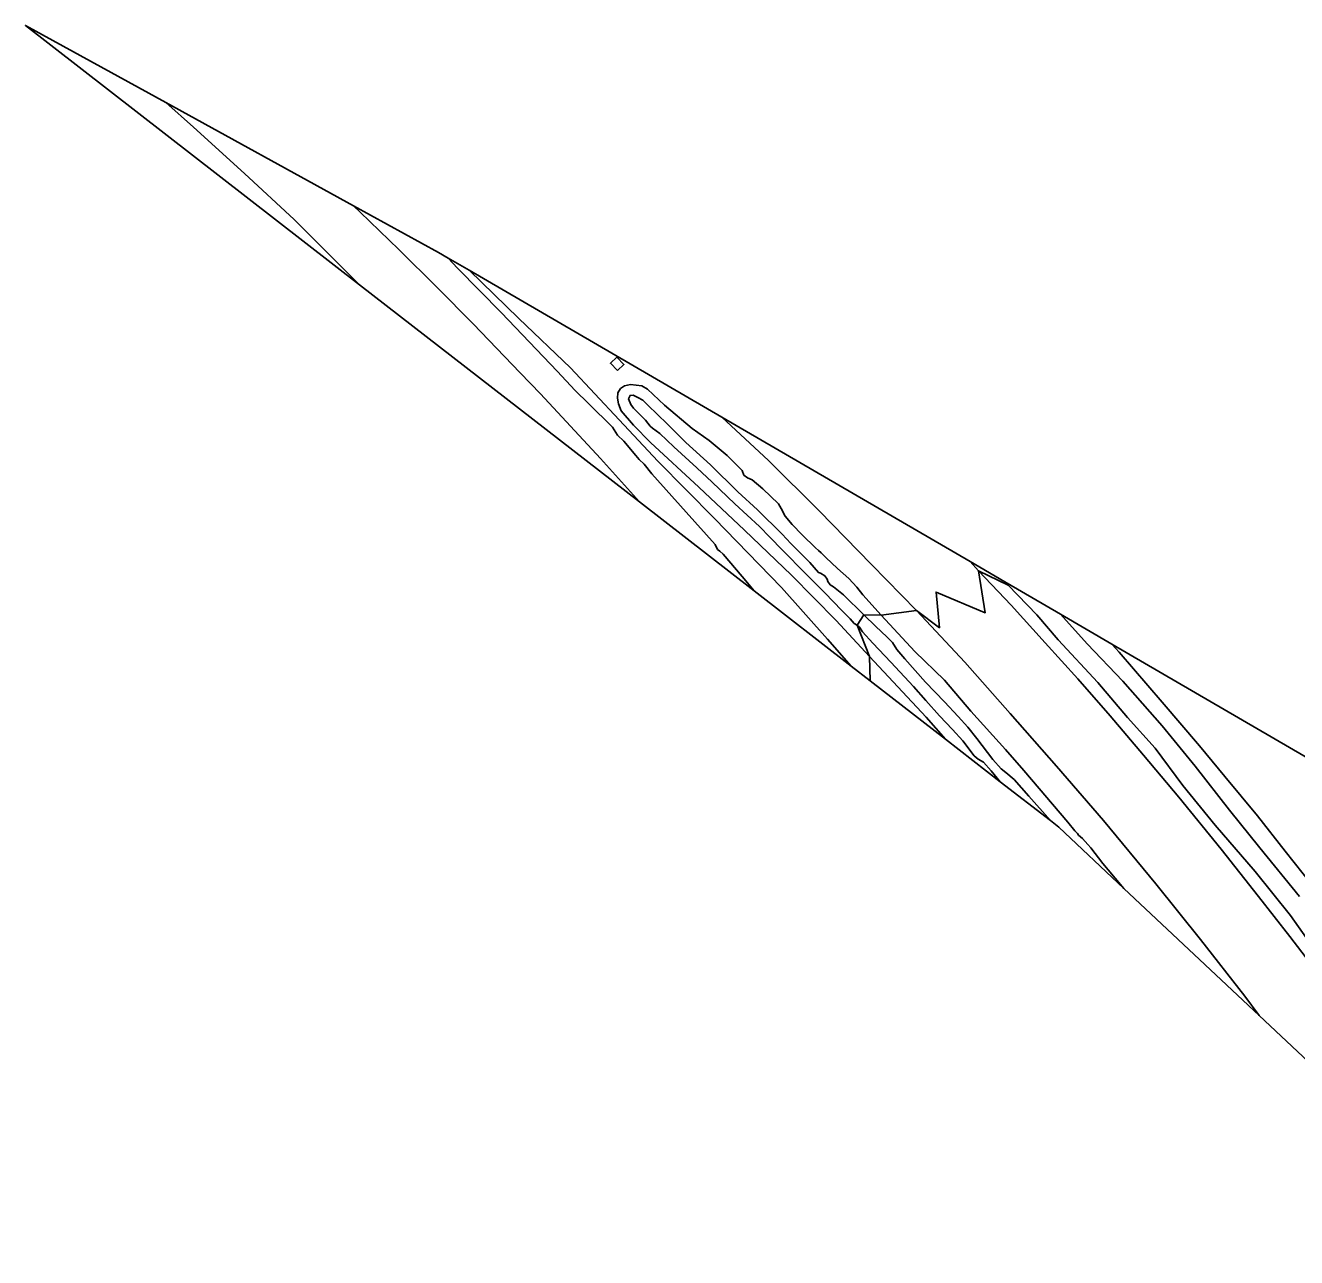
# Model space of a CAD drawing. Extents: x 157445 to 158888, y 383061 to 384688.
# Drawn here: x 157445.4 to 157635.8, y 384503.8 to 384688.3 of the extents above; entities that cross this region are included whole.
import ezdxf

# ---------------------------------------------------------------- set-up
doc = ezdxf.new("R2010")
doc.units = 0
for name, color, linetype in [('IMGEO_Berm_groen', 7, 'Continuous'), ('IMGEO_Grasland_overig', 7, 'Continuous'), ('IMGEO_Oever', 7, 'Continuous'), ('IMGEO_Rijbaan_autosnelweg', 7, 'Continuous'), ('IMGEO_Rijbaan_autoweg', 7, 'Continuous'), ('IMGEO_Terreindeel_gesloten', 7, 'Continuous'), ('IMGEO_Waterloop', 7, 'Continuous')]:
    doc.layers.add(name, color=color, linetype=linetype)

msp = doc.modelspace()

# ---------------------------------------------------------------- linework, layer by layer
at = {"layer": 'IMGEO_Berm_groen'}
for points in [[(157495.47, 384649.44), (157491.45, 384653.47), (157485.69, 384659.21), (157478.25, 384666.11), (157470.6, 384673.05), (157466.47, 384676.71), (157445.45, 384688.26)], [(157537.42, 384616.9), (157554.56, 384603.6), (157552.78, 384605.75), (157549.95, 384609.08), (157549.45, 384609.53), (157549.1, 384609.79), (157548.72, 384610.53), (157544.4, 384615.39), (157539.26, 384621.12), (157538.08, 384622.55), (157537.33, 384623.25), (157536.85, 384623.86), (157535.06, 384625.99), (157534.1, 384626.92), (157533.38, 384628.09), (157529.78, 384631.65), (157527.76, 384633.61), (157525.09, 384636.51), (157516.71, 384645.21), (157510.14, 384651.91), (157508.74, 384653.43), (157507.3, 384654.27), (157494.59, 384661.25), (157495.58, 384660.32), (157501.35, 384654.71), (157507.12, 384649.01), (157512.49, 384643.58), (157519.54, 384636.26), (157522.56, 384633.1), (157531.54, 384623.39)], [(157571.93, 384590.12), (157571.86, 384593.76), (157566.86, 384599.17), (157560.16, 384605.92), (157553.1, 384612.66), (157546.27, 384619.1), (157539.05, 384625.8), (157536.5, 384628.4), (157534.67, 384630.57), (157534.25, 384631.58), (157534.12, 384632.47), (157534.13, 384633.22), (157534.55, 384633.88), (157535.13, 384634.27), (157536.05, 384634.48), (157536.89, 384634.41), (157537.76, 384634.27), (157538.61, 384633.8), (157541.16, 384631.38), (157545.31, 384627.88), (157547.84, 384626.13), (157550.51, 384623.88), (157552.79, 384621.61), (157553.03, 384620.92), (157553.56, 384620.52), (157554.28, 384620.23), (157555.89, 384618.88), (157558.2, 384616.6), (157558.63, 384615.92), (157559.2, 384614.8), (157560.27, 384613.55), (157561.78, 384611.97), (157563.74, 384610.01), (157564.21, 384609.66), (157564.6, 384609.27), (157565.31, 384608.6), (157567.03, 384606.92), (157568.73, 384605.45), (157569.94, 384604.12), (157570.85, 384603.02), (157573.59, 384599.93), (157578.88, 384600.63), (157572.15, 384607.53), (157564.32, 384615.58), (157556.7, 384623.09), (157549.72, 384629.6), (157511.9, 384651.59), (157519.35, 384644.38), (157527.05, 384637.01), (157534.34, 384629.19), (157540.13, 384623.02), (157548.61, 384614.45), (157558.65, 384604.08), (157565.53, 384596.36), (157569.1, 384592.32)], [(157534.12, 384636.59), (157533.05, 384637.68), (157534.01, 384638.61), (157535.07, 384637.51)], [(157586.89, 384607.97), (157588.15, 384606.61), (157592.6, 384604.42), (157592.08, 384604.95)], [(157630.2, 384540.01), (157628.03, 384542.9), (157621.39, 384551.41), (157614.71, 384559.71), (157606.89, 384569.2), (157599.82, 384577.34), (157592.9, 384585.25), (157586.09, 384592.89), (157578.88, 384600.63), (157573.59, 384599.93), (157578.65, 384594.51), (157583.06, 384590.2), (157587.01, 384585.58), (157592.19, 384579.86), (157594.96, 384576.67), (157601.54, 384568.97), (157602.6, 384567.66), (157603.01, 384567.25), (157603.16, 384567.03), (157603.71, 384566.52), (157604.55, 384565.61), (157605, 384565.1), (157606.79, 384562.79), (157609.44, 384559.62), (157609.94, 384559.03)], [(157571.93, 384590.12), (157583.21, 384581.37), (157580.33, 384584.67), (157571.86, 384593.76)]]:
    msp.add_lwpolyline(points, close=True, dxfattribs=at)
for points in [[(157639.41, 384548.56), (157634.9, 384555), (157629.57, 384561.55), (157623.61, 384568.53), (157618.77, 384574.44), (157614.63, 384580.06), (157610.46, 384584.65), (157606.02, 384589.88), (157600.11, 384596.24), (157596.89, 384599.98), (157592.6, 384604.42), (157588.15, 384606.61), (157593.05, 384601.44), (157598.13, 384595.8), (157603.03, 384590.41), (157607.9, 384584.86), (157612.89, 384578.99), (157618.18, 384572.69), (157624.48, 384564.92), (157630.1, 384557.84), (157634.78, 384551.85), (157638.36, 384547.15)], [(157638.11, 384559.51), (157634.09, 384564.6), (157629.93, 384569.88), (157625.07, 384575.77), (157621.25, 384580.38), (157615.64, 384586.92), (157609.22, 384594.39), (157608.15, 384595.6), (157600.46, 384600.08), (157604.43, 384595.68), (157609.75, 384590.07), (157615.66, 384583.36), (157620.6, 384577.32), (157625.76, 384570.77), (157630.27, 384565.13), (157636.24, 384557.81)]]:
    msp.add_lwpolyline(points, dxfattribs=at)
at = {"layer": 'IMGEO_Grasland_overig'}
for points in [[(157511.9, 384651.59), (157508.74, 384653.43), (157510.14, 384651.91), (157516.71, 384645.21), (157525.09, 384636.51), (157527.76, 384633.61), (157529.78, 384631.65), (157533.38, 384628.09), (157534.1, 384626.92), (157535.06, 384625.99), (157536.85, 384623.86), (157537.33, 384623.25), (157538.08, 384622.55), (157539.26, 384621.12), (157544.4, 384615.39), (157548.72, 384610.53), (157549.1, 384609.79), (157549.45, 384609.53), (157549.95, 384609.08), (157552.78, 384605.75), (157554.56, 384603.6), (157569.1, 384592.32), (157565.53, 384596.36), (157558.65, 384604.08), (157548.61, 384614.45), (157540.13, 384623.02), (157534.34, 384629.19), (157527.05, 384637.01), (157519.35, 384644.38)], [(157592.46, 384604.73), (157592.08, 384604.95), (157592.6, 384604.42)]]:
    msp.add_lwpolyline(points, close=True, dxfattribs=at)
msp.add_lwpolyline([(157636.24, 384557.81), (157630.27, 384565.13), (157625.76, 384570.77), (157620.6, 384577.32), (157615.66, 384583.36), (157609.75, 384590.07), (157604.43, 384595.68), (157600.46, 384600.08), (157592.46, 384604.73), (157592.6, 384604.42), (157596.89, 384599.98), (157600.11, 384596.24), (157606.02, 384589.88), (157610.46, 384584.65), (157614.63, 384580.06), (157618.77, 384574.44), (157623.61, 384568.53), (157629.57, 384561.55), (157634.9, 384555), (157639.41, 384548.56)], dxfattribs=at)
at = {"layer": 'IMGEO_Oever'}
for points in [[(157573.59, 384599.93), (157570.85, 384603.02), (157569.94, 384604.12), (157568.73, 384605.45), (157567.03, 384606.92), (157565.31, 384608.6), (157564.6, 384609.27), (157564.21, 384609.66), (157563.74, 384610.01), (157561.78, 384611.97), (157560.27, 384613.55), (157559.2, 384614.8), (157558.63, 384615.92), (157558.2, 384616.6), (157555.89, 384618.88), (157554.28, 384620.23), (157553.56, 384620.52), (157553.03, 384620.92), (157552.79, 384621.61), (157550.51, 384623.88), (157547.84, 384626.13), (157545.31, 384627.88), (157541.16, 384631.38), (157538.61, 384633.8), (157537.76, 384634.27), (157536.89, 384634.41), (157536.05, 384634.48), (157535.13, 384634.27), (157534.55, 384633.88), (157534.13, 384633.22), (157534.12, 384632.47), (157534.25, 384631.58), (157534.67, 384630.57), (157536.5, 384628.4), (157539.05, 384625.8), (157546.27, 384619.1), (157553.1, 384612.66), (157560.16, 384605.92), (157566.86, 384599.17), (157571.86, 384593.76), (157570.01, 384598.44), (157569.56, 384598.7), (157568.94, 384599.41), (157567.63, 384600.69), (157565.19, 384603.27), (157562.26, 384606.18), (157558.82, 384609.67), (157556.93, 384611.62), (157555.36, 384613.21), (157551.69, 384616.64), (157548.3, 384619.86), (157545.99, 384622.03), (157542.55, 384625.14), (157540.44, 384627.17), (157539.37, 384627.93), (157539.01, 384628.26), (157538.3, 384629.13), (157536.51, 384630.96), (157536.08, 384631.52), (157535.76, 384632.35), (157535.99, 384632.85), (157536.43, 384632.89), (157537.17, 384632.57), (157537.89, 384632.14), (157538.64, 384631.4), (157541.55, 384628.59), (157544.35, 384625.82), (157548.05, 384622.47), (157552.14, 384618.41), (157555.09, 384615.73), (157558.76, 384612.06), (157560.06, 384610.66), (157562.9, 384607.83), (157564.2, 384606.33), (157564.48, 384606.22), (157565.15, 384605.86), (157565.49, 384605.32), (157565.58, 384605), (157565.96, 384604.48), (157566.47, 384604.21), (157567.96, 384602.98), (157570.99, 384600.01)], [(157591.41, 384575.01), (157590.08, 384576.65), (157588.91, 384577.92), (157588.11, 384578.38), (157587.49, 384578.89), (157585.8, 384581.13), (157584.28, 384582.85), (157582.31, 384584.89), (157580.27, 384587.19), (157578.44, 384589.28), (157575.04, 384592.92), (157572.36, 384595.75), (157570.81, 384597.44), (157570.34, 384598.14), (157570.01, 384598.44), (157571.86, 384593.76), (157580.33, 384584.67), (157583.21, 384581.37)], [(157598.92, 384569.18), (157600.18, 384568.2), (157609.94, 384559.03), (157609.44, 384559.62), (157606.79, 384562.79), (157605, 384565.1), (157604.55, 384565.61), (157603.71, 384566.52), (157603.16, 384567.03), (157603.01, 384567.25), (157602.6, 384567.66), (157601.54, 384568.97), (157594.96, 384576.67), (157592.19, 384579.86), (157587.01, 384585.58), (157583.06, 384590.2), (157578.65, 384594.51), (157573.59, 384599.93), (157570.99, 384600.01), (157572.8, 384598.27), (157574.41, 384596.69), (157575.27, 384595.86), (157575.91, 384594.8), (157577.11, 384593.4), (157580.23, 384589.9), (157583.08, 384586.98), (157585.13, 384584.78), (157586.55, 384583.16), (157587.9, 384581.46), (157590.3, 384578.35), (157591.54, 384576.95), (157592.24, 384576.41), (157593.52, 384575.32), (157595.71, 384572.85)]]:
    msp.add_lwpolyline(points, close=True, dxfattribs=at)
at = {"layer": 'IMGEO_Rijbaan_autosnelweg'}
msp.add_lwpolyline([(157639.6, 384577.31), (157608.15, 384595.6), (157609.22, 384594.39), (157615.64, 384586.92), (157621.25, 384580.38), (157625.07, 384575.77), (157629.93, 384569.88), (157634.09, 384564.6), (157638.11, 384559.51)], dxfattribs=at)
at = {"layer": 'IMGEO_Rijbaan_autoweg'}
for points in [[(157494.59, 384661.25), (157466.47, 384676.71), (157470.6, 384673.05), (157478.25, 384666.11), (157485.69, 384659.21), (157491.45, 384653.47), (157495.47, 384649.44), (157537.42, 384616.9), (157531.54, 384623.39), (157522.56, 384633.1), (157519.54, 384636.26), (157512.49, 384643.58), (157507.12, 384649.01), (157501.35, 384654.71), (157495.58, 384660.32)], [(157586.89, 384607.97), (157549.72, 384629.6), (157556.7, 384623.09), (157564.32, 384615.58), (157572.15, 384607.53), (157578.88, 384600.63), (157582.31, 384598.08), (157581.81, 384603.4), (157589.17, 384600.31), (157588.15, 384606.61)]]:
    msp.add_lwpolyline(points, close=True, dxfattribs=at)
msp.add_lwpolyline([(157638.36, 384547.15), (157634.78, 384551.85), (157630.1, 384557.84), (157624.48, 384564.92), (157618.18, 384572.69), (157612.89, 384578.99), (157607.9, 384584.86), (157603.03, 384590.41), (157598.13, 384595.8), (157593.05, 384601.44), (157588.15, 384606.61), (157589.17, 384600.31), (157581.81, 384603.4), (157582.31, 384598.08), (157578.88, 384600.63), (157586.09, 384592.89), (157592.9, 384585.25), (157599.82, 384577.34), (157606.89, 384569.2), (157614.71, 384559.71), (157621.39, 384551.41), (157628.03, 384542.9), (157630.2, 384540.01), (157668.79, 384503.76)], dxfattribs=at)
at = {"layer": 'IMGEO_Terreindeel_gesloten'}
msp.add_lwpolyline([(157534.12, 384636.59), (157535.07, 384637.51), (157534.01, 384638.61), (157533.05, 384637.68)], close=True, dxfattribs=at)
at = {"layer": 'IMGEO_Waterloop'}
for points in [[(157570.99, 384600.01), (157567.96, 384602.98), (157566.47, 384604.21), (157565.96, 384604.48), (157565.58, 384605), (157565.49, 384605.32), (157565.15, 384605.86), (157564.48, 384606.22), (157564.2, 384606.33), (157562.9, 384607.83), (157560.06, 384610.66), (157558.76, 384612.06), (157555.09, 384615.73), (157552.14, 384618.41), (157548.05, 384622.47), (157544.35, 384625.82), (157541.55, 384628.59), (157538.64, 384631.4), (157537.89, 384632.14), (157537.17, 384632.57), (157536.43, 384632.89), (157535.99, 384632.85), (157535.76, 384632.35), (157536.08, 384631.52), (157536.51, 384630.96), (157538.3, 384629.13), (157539.01, 384628.26), (157539.37, 384627.93), (157540.44, 384627.17), (157542.55, 384625.14), (157545.99, 384622.03), (157548.3, 384619.86), (157551.69, 384616.64), (157555.36, 384613.21), (157556.93, 384611.62), (157558.82, 384609.67), (157562.26, 384606.18), (157565.19, 384603.27), (157567.63, 384600.69), (157568.94, 384599.41), (157569.56, 384598.7), (157570.01, 384598.44)], [(157598.92, 384569.18), (157595.71, 384572.85), (157593.52, 384575.32), (157592.24, 384576.41), (157591.54, 384576.95), (157590.3, 384578.35), (157587.9, 384581.46), (157586.55, 384583.16), (157585.13, 384584.78), (157583.08, 384586.98), (157580.23, 384589.9), (157577.11, 384593.4), (157575.91, 384594.8), (157575.27, 384595.86), (157574.41, 384596.69), (157572.8, 384598.27), (157570.99, 384600.01), (157570.01, 384598.44), (157570.34, 384598.14), (157570.81, 384597.44), (157572.36, 384595.75), (157575.04, 384592.92), (157578.44, 384589.28), (157580.27, 384587.19), (157582.31, 384584.89), (157584.28, 384582.85), (157585.8, 384581.13), (157587.49, 384578.89), (157588.11, 384578.38), (157588.91, 384577.92), (157590.08, 384576.65), (157591.41, 384575.01)]]:
    msp.add_lwpolyline(points, close=True, dxfattribs=at)

doc.saveas('drawing.dxf')
